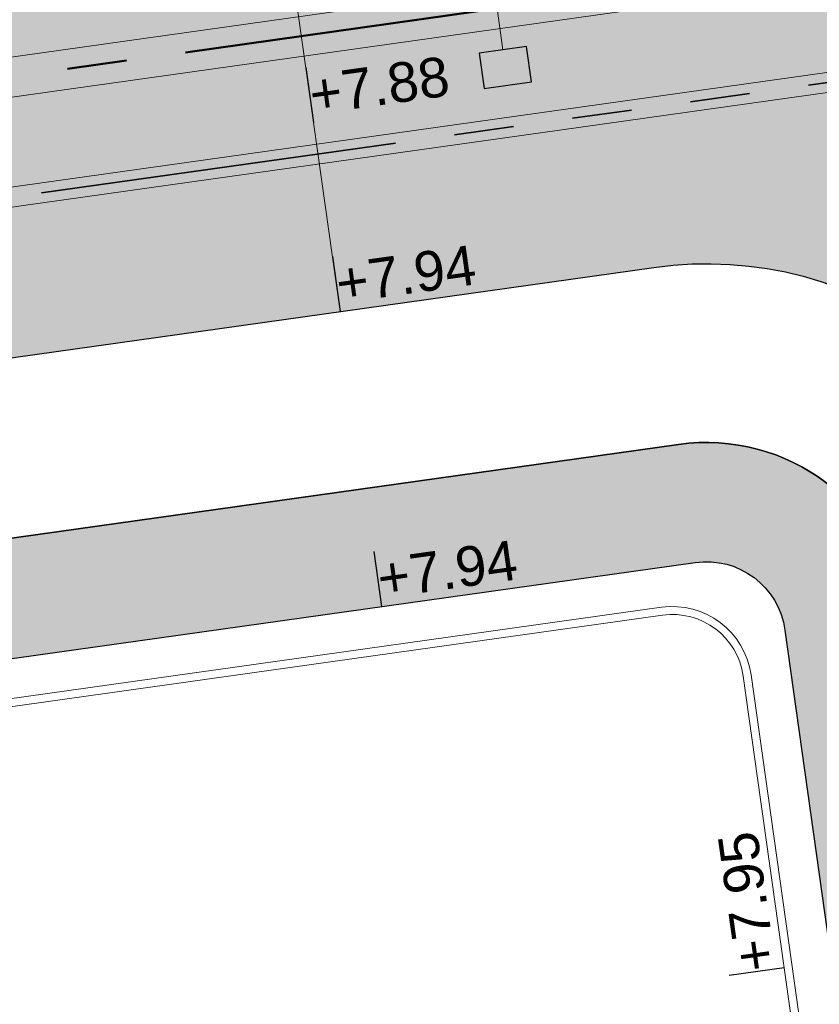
# Model space of a CAD drawing. Extents: x 98477 to 100410, y 398052 to 398969.
# Tile 302 of 374: x 98776 to 98786, y 398434 to 398446. Entities that reach past the tile are written whole.
import ezdxf
from ezdxf.enums import TextEntityAlignment as Align

# ---------------------------------------------------------------- set-up
doc = ezdxf.new("R2010")
doc.units = 0
for name, pattern in [('AL-NUTSTRACE', [17, 5, -3.5, 0, -3.5, 5]), ('RI-DWA', [9.75, 4.5, -0.75, 0.75, -0.75, 0.75, -0.75, 0.75, -0.75]), ('RI-RWA', [8.25, 4.5, -0.75, 0.75, -0.75, 0.75, -0.75])]:
    doc.linetypes.add(name, pattern=pattern)
for name, color, linetype, lineweight in [('N-KO-kantbegrenzing grondwerk', 70, 'Continuous', 25), ('N-KO-kantverharding', 2, 'Continuous', 25), ('N-RI-DWA hoofdriool', 24, 'RI-DWA', 35), ('N-RI-DWA hoofdriool buiswand', 24, 'Continuous', 13), ('N-RI-RWA hoofdriool', 162, 'RI-RWA', 50), ('N-RI-RWA hoofdriool buiswand', 162, 'Continuous', 13), ('N-RI-RWA kolkaansluitleiding', 132, 'RI-RWA', 18), ('N-RI-straatkolk', 7, 'Continuous', 25), ("N-VH-arcering 'MAT' grijs 251", 251, 'Continuous', 18), ('N-VH-arcering printbeton', 8, 'Continuous', 9), ('X-AL-hoogtelijn - Niv 1', 1, 'AL-HOOGTELIJN', 18), ('X-AL-nutstrace VERWERKT', 252, 'AL-NUTSTRACE', 18), ('X-AL-planthoogte VERWERKT', 180, 'Continuous', 25)]:
    doc.layers.add(name, color=color, linetype=linetype, lineweight=lineweight)
doc.layers.add('X-AL-contourlijnen', color=30, linetype='Continuous', plot=False)
doc.layers.add('X-AL-hulplijn', color=30, linetype='Continuous', plot=False)
doc.styles.add('CS Annotative', font='arial.ttf')
doc.styles.get("Standard").update_dxf_attribs({"font": 'txt.shx'})
doc.linetypes.add('AL-HOOGTELIJN', pattern='A,10,-1.5,["H",Standard,S=0.9,R=0,X=-0.3,Y=-0.45],-1.5,30', length=43)
pattern_1 = [(45, (0, 0), (-0.3535533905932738, 0.3535533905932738), []), (45, (0.35, 0), (-0.3535533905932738, 0.3535533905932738), [0.5000000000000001, -0.2])]

# ---------------------------------------------------------------- blocks, each defined once
blk = doc.blocks.new('*U273')
at = {"layer": 'X-AL-hulplijn', "flags": 128}
blk.add_lwpolyline([(0.04871058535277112, -0.3465938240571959), (-0.0487105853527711, 0.3465938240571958)], dxfattribs=at)
at = {"layer": 'X-AL-planthoogte VERWERKT', "linetype": 'Continuous', "style": 'CS Annotative'}
blk.add_attdef('HOOGTE-RECHTS', text='', height=0.5, rotation=188.000000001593, dxfattribs=at).set_placement((-3.011952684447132e-21, 5.820766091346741e-11), align=Align.MIDDLE_LEFT)
blk = doc.blocks.new('*U272')
at = {"layer": 'X-AL-hulplijn', "flags": 128}
blk.add_lwpolyline([(-0.04871058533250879, 0.3465938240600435), (0.04871058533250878, -0.3465938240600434)], dxfattribs=at)
at = {"layer": 'X-AL-planthoogte VERWERKT', "linetype": 'Continuous', "style": 'CS Annotative'}
blk.add_attdef('HOOGTE-RECHTS', text='', height=0.5000000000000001, rotation=172.0000000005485, dxfattribs=at).set_placement((1.81002127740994e-11, -1.15916641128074e-10), align=Align.MIDDLE_LEFT)
blk = doc.blocks.new('*U191')
at = {"layer": 'X-AL-hulplijn', "flags": 128}
blk.add_lwpolyline([(0.346593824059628, 0.04871058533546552), (-0.3465938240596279, -0.0487105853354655)], dxfattribs=at)
at = {"layer": 'X-AL-planthoogte VERWERKT', "linetype": 'Continuous', "style": 'CS Annotative'}
blk.add_attdef('HOOGTE-RECHTS', text='', height=0.4999999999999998, rotation=277.9999999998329, dxfattribs=at).set_placement((-5.820766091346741e-11, -1.223872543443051e-21), align=Align.MIDDLE_LEFT)
blk = doc.blocks.new('*U841')
blk.add_lwpolyline([(-1.328832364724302, -1.322811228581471), (1.641971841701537, -0.9052919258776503), (1.328832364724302, 1.322811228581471), (-1.641971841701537, 0.9052919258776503)], close=True)
blk.add_solid([(-1.328832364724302, -1.322811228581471), (-1.641971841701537, 0.9052919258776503), (-1.328832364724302, -1.322811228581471), (1.641971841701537, -0.9052919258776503)])

msp = doc.modelspace()

# ---------------------------------------------------------------- hatches: boundary and pattern name
at = {"layer": "N-VH-arcering 'MAT' grijs 251"}
h = msp.add_hatch(color=256, dxfattribs=at)
h.dxf.hatch_style = 1
edge = h.paths.add_edge_path()
edge.add_line((98801.70985258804, 398275.5025756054), (98759.07881222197, 398269.5111736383))
edge.add_arc((98758.55691309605, 398273.2246788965), 3.749999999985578, 188.0000000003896, 277.9999999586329, ccw=False)
edge.add_line((98754.84340783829, 398272.7027797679), (98754.7320693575, 398273.4949942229))
edge.add_arc((98759.43584268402, 398274.1560664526), 4.75000000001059, 98.00000000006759, 188.0000000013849, ccw=False)
edge.add_line((98758.77477045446, 398278.859839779), (98802.64364589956, 398285.0252081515))
edge.add_arc((98800.79960231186, 398298.1462600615), 13.24999999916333, 278.0000000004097, 315.3695932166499)
edge.add_arc((98814.32101528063, 398284.7981743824), 5.750000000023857, 97.99999999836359, 135.3695932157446, ccw=False)
edge.add_line((98813.52076995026, 398290.4922157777), (98817.94515990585, 398291.114023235))
edge.add_arc((98818.74540523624, 398285.4199818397), 5.750000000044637, 8.00000000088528, 97.99999999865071, ccw=False)
edge.add_line((98824.43944663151, 398286.2202271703), (98832.12180180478, 398231.5574297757))
edge.add_arc((98824.4472242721, 398230.4788382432), 7.74999999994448, -36.90337989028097, 8.000000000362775, ccw=False)
edge.add_line((98830.64450586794, 398225.8252159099), (98822.02531955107, 398214.3469478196))
edge.add_arc((98828.62242576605, 398209.3930917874), 8.249999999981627, 143.0966201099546, 188.000000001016)
edge.add_line((98820.45271419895, 398208.2449137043), (98820.95212056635, 398204.6914527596))
edge.add_line((98820.95212056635, 398204.6914527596), (98824.98814049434, 398175.9736787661))
edge.add_line((98824.98814049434, 398175.9736787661), (98826.34507822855, 398166.3185650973))
edge.add_arc((98829.56344945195, 398166.7708776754), 3.249999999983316, 187.9999999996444, 277.9999999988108)
edge.add_line((98830.01576203, 398163.552506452), (98845.49611657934, 398165.7281284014))
edge.add_line((98845.49611657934, 398165.7281284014), (98850.05134969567, 398166.3683246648))
edge.add_line((98850.05134969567, 398166.3683246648), (98871.26042709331, 398169.349066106))
edge.add_line((98871.26042709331, 398169.349066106), (98879.77673248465, 398170.5459547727))
edge.add_line((98879.77673248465, 398170.5459547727), (98895.91810200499, 398172.8144763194))
edge.add_line((98895.91810200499, 398172.8144763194), (98895.01347684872, 398179.2512187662))
edge.add_line((98895.01347684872, 398179.2512187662), (98835.84495974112, 398170.9356259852))
edge.add_arc((98835.18388751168, 398175.6393993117), 4.749999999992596, 188.0000000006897, 277.9999999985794, ccw=False)
edge.add_line((98830.48011418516, 398174.9783270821), (98825.97718274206, 398207.0183491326))
edge.add_arc((98833.65176027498, 398208.096940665), 7.750000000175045, 143.0966201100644, 188.0000000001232, ccw=False)
edge.add_line((98827.4544786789, 398212.7505629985), (98836.07366499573, 398224.2288310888))
edge.add_arc((98829.47655878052, 398229.1826871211), 8.250000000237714, 323.096620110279, 367.9999999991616)
edge.add_line((98837.64627034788, 398230.3308652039), (98837.34238794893, 398232.4931008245))
edge.add_line((98837.34238794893, 398232.4931008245), (98837.34238780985, 398232.493100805))
edge.add_line((98837.34238780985, 398232.493100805), (98829.68786739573, 398286.9578446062))
edge.add_arc((98835.38190879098, 398287.7580899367), 5.749999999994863, 97.99999999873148, 188.0000000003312, ccw=False)
edge.add_line((98834.58166346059, 398293.452131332), (98882.50500414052, 398300.1873176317))
edge.add_arc((98883.61838894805, 398292.2651730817), 8.000000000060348, 11.632034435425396, 97.9999999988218, ccw=False)
edge.add_line((98891.45409032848, 398293.8781776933), (98890.9995, 398296.0865))
edge.add_line((98890.9995, 398296.0865), (98889.023, 398305.688))
edge.add_line((98889.023, 398305.688), (98888.557, 398307.974))
edge.add_line((98888.557, 398307.974), (98887.38477368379, 398314.7597044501))
edge.add_arc((98879.50153614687, 398313.3978799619), 8.00000000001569, -82.00000000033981, 9.801079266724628, ccw=False)
edge.add_line((98880.6149209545, 398305.475735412), (98872.94460748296, 398304.3977431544))
edge.add_arc((98872.42270835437, 398308.1112484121), 3.749999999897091, 189.4265010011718, 278.00000000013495, ccw=False)
edge.add_arc((92946.7354543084, 397324.3039467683), 6003.049999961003, 9.42650100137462, 10.61166010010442)
edge.add_line((98847.1206531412, 398429.7738954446), (98842.31285519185, 398429.0982035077))
edge.add_arc((92946.7354539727, 397324.3039467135), 5998.200000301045, 9.428546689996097, 10.613773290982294, ccw=False)
edge.add_arc((98860.08948650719, 398306.4687901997), 3.840166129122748, -81.43407539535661, 6.657381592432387, ccw=False)
edge.add_line((98860.66146879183, 398302.6714605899), (98847.18483033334, 398300.7774425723))
edge.add_line((98847.18483033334, 398300.7774425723), (98842.62959721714, 398300.1372463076))
edge.add_line((98842.62959721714, 398300.1372463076), (98820.15051205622, 398296.9780169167))
edge.add_arc((98819.35026672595, 398302.672058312), 5.749999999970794, 187.9999999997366, 277.99999999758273, ccw=False)
edge.add_line((98813.65622533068, 398301.8718129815), (98812.30624625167, 398311.4774132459))
edge.add_line((98812.30624625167, 398311.4774132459), (98811.1093575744, 398319.9937186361))
edge.add_line((98811.1093575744, 398319.9937186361), (98809.24443803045, 398333.2633107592))
edge.add_line((98809.24443803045, 398333.2633107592), (98808.67382831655, 398337.3234098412))
edge.add_line((98808.67382831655, 398337.3234098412), (98807.71353391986, 398344.1562595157))
edge.add_line((98807.71353391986, 398344.1562595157), (98807.70657526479, 398344.2057729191))
edge.add_line((98807.70657526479, 398344.2057729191), (98811.66764753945, 398344.7624653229))
edge.add_line((98811.66764753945, 398344.7624653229), (98829.49247277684, 398347.2675811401))
edge.add_line((98829.49247277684, 398347.2675811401), (98831.96814294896, 398347.6155138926))
edge.add_line((98831.96814294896, 398347.6155138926), (98831.06351779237, 398354.0522563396))
edge.add_line((98831.06351779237, 398354.0522563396), (98828.58784762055, 398353.704323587))
edge.add_line((98828.58784762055, 398353.704323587), (98810.76302238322, 398351.1992077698))
edge.add_line((98810.76302238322, 398351.1992077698), (98806.80195010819, 398350.6425153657))
edge.add_line((98806.80195010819, 398350.6425153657), (98806.79499145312, 398350.6920287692))
edge.add_line((98806.79499145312, 398350.6920287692), (98805.14616655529, 398362.4240275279))
edge.add_line((98805.14616655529, 398362.4240275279), (98805.04836903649, 398363.119893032))
edge.add_line((98805.04836903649, 398363.119893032), (98803.99065346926, 398370.6459303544))
edge.add_line((98803.99065346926, 398370.6459303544), (98802.48758397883, 398381.3408254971))
edge.add_line((98802.48758397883, 398381.3408254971), (98801.4298684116, 398388.8668628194))
edge.add_line((98801.4298684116, 398388.8668628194), (98799.92679892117, 398399.561757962))
edge.add_line((98799.92679892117, 398399.561757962), (98798.86908335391, 398407.0877952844))
edge.add_line((98798.86908335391, 398407.0877952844), (98797.36601386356, 398417.7826904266))
edge.add_line((98797.36601386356, 398417.7826904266), (98796.79540414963, 398421.8427895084))
edge.add_line((98796.79540414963, 398421.8427895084), (98795.88382033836, 398428.3290453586))
edge.add_line((98795.88382033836, 398428.3290453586), (98795.87686168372, 398428.3785587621))
edge.add_line((98795.87686168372, 398428.3785587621), (98799.83793395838, 398428.9352511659))
edge.add_line((98799.83793395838, 398428.9352511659), (98817.66275919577, 398431.4403669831))
edge.add_line((98817.66275919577, 398431.4403669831), (98820.13842936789, 398431.7882997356))
edge.add_line((98820.13842936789, 398431.7882997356), (98819.2338042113, 398438.2250421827))
edge.add_line((98819.2338042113, 398438.2250421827), (98816.75813403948, 398437.87710943))
edge.add_line((98816.75813403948, 398437.87710943), (98798.93330880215, 398435.3719936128))
edge.add_line((98798.93330880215, 398435.3719936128), (98794.9722365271, 398434.8153012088))
edge.add_line((98794.9722365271, 398434.8153012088), (98794.96527787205, 398434.8648146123))
edge.add_line((98794.96527787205, 398434.8648146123), (98793.37870452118, 398446.1538705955))
edge.add_line((98793.37870452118, 398446.1538705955), (98792.73850825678, 398450.7091037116))
edge.add_line((98792.73850825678, 398450.7091037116), (98789.33816684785, 398474.9037900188))
edge.add_line((98789.33816684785, 398474.9037900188), (98783.89169246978, 398474.1383379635))
edge.add_line((98783.89169246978, 398474.1383379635), (98786.76317609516, 398453.7066703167))
edge.add_arc((98782.05940276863, 398453.0455980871), 4.750000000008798, -82.0000000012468, 7.999999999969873, ccw=False)
edge.add_line((98782.72047499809, 398448.3418247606), (98773.11487473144, 398446.9918456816))
edge.add_line((98773.11487473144, 398446.9918456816), (98764.5985693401, 398445.7949570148))
edge.add_line((98764.5985693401, 398445.7949570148), (98743.40683266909, 398442.8166526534))
edge.add_line((98743.40683266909, 398442.8166526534), (98734.89052727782, 398441.6197639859))
edge.add_line((98734.89052727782, 398441.6197639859), (98611.80020633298, 398424.3205475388))
edge.add_line((98611.80020633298, 398424.3205475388), (98607.65702311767, 398453.8008279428))
edge.add_arc((98611.6373665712, 398454.1216500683), 3.993251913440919, 101.39182936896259, 184.6081706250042, ccw=False)
edge.add_line((98610.84862924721, 398458.0362323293), (98611.83889731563, 398458.1754054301))
edge.add_line((98611.83889731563, 398458.1754054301), (98639.5664032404, 398462.0722522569))
edge.add_line((98639.5664032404, 398462.0722522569), (98641.54693937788, 398462.3505984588))
edge.add_line((98641.54693937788, 398462.3505984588), (98659.37176461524, 398464.8557142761))
edge.add_line((98659.37176461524, 398464.8557142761), (98661.84743478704, 398465.2036470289))
edge.add_line((98661.84743478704, 398465.2036470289), (98660.94280963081, 398471.6403894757))
edge.add_line((98660.94280963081, 398471.6403894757), (98649.90132066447, 398470.0886093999))
edge.add_line((98649.90132066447, 398470.0886093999), (98624.64948491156, 398466.5396953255))
edge.add_line((98624.64948491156, 398466.5396953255), (98622.66894877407, 398466.2613491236))
edge.add_line((98622.66894877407, 398466.2613491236), (98604.84412353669, 398463.7562333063))
edge.add_line((98604.84412353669, 398463.7562333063), (98602.86358739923, 398463.4778871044))
edge.add_line((98602.86358739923, 398463.4778871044), (98594.9414428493, 398462.3645022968))
edge.add_line((98594.9414428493, 398462.3645022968), (98576.27488975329, 398459.7410893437))
edge.add_line((98576.27488975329, 398459.7410893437), (98577.17951490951, 398453.3043468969))
edge.add_line((98577.17951490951, 398453.3043468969), (98578.1697829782, 398453.4435199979))
edge.add_line((98578.1697829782, 398453.4435199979), (98598.47059208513, 398456.2943364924))
edge.add_arc((98598.79151287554, 398452.3139562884), 3.993296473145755, 11.424909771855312, 94.60953932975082, ccw=False)
edge.add_line((98602.70568277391, 398453.1049624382), (98606.84886598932, 398423.6246820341))
edge.add_line((98606.84886598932, 398423.6246820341), (98548.81915716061, 398415.4691383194))
edge.add_arc((98548.15808493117, 398420.172911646), 4.750000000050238, 188.0000000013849, 277.99999999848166, ccw=False)
edge.add_line((98543.45431160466, 398419.5118394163), (98539.76818545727, 398445.7399897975))
edge.add_line((98539.76818545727, 398445.7399897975), (98538.97597100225, 398445.6286513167))
edge.add_line((98538.97597100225, 398445.6286513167), (98538.73241807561, 398447.361620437))
edge.add_line((98538.73241807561, 398447.361620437), (98534.77134580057, 398446.8049280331))
edge.add_line((98534.77134580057, 398446.8049280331), (98536.52992450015, 398434.2919904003))
edge.add_line((98536.52992450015, 398434.2919904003), (98537.17012076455, 398429.7367572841))
edge.add_line((98537.17012076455, 398429.7367572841), (98538.39484405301, 398421.0223982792))
edge.add_line((98538.39484405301, 398421.0223982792), (98539.03504031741, 398416.467165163))
edge.add_line((98539.03504031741, 398416.467165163), (98541.02521566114, 398402.30633178))
edge.add_line((98541.02521566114, 398402.30633178), (98541.66541192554, 398397.7510986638))
edge.add_line((98541.66541192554, 398397.7510986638), (98543.65558726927, 398383.5902652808))
edge.add_line((98543.65558726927, 398383.5902652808), (98544.29578353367, 398379.0350321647))
edge.add_line((98544.29578353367, 398379.0350321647), (98545.60401068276, 398369.7265123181))
edge.add_arc((98543.87104156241, 398369.4829593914), 1.750000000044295, -82.00000000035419, 7.99999999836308, ccw=False)
edge.add_line((98544.11459448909, 398367.7499902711), (98522.47723718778, 398364.7090580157))
edge.add_line((98522.47723718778, 398364.7090580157), (98523.21485462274, 398359.4606372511))
edge.add_line((98523.21485462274, 398359.4606372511), (98545.05026553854, 398362.5294041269))
edge.add_line((98545.05026553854, 398362.5294041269), (98549.60549865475, 398363.1696003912))
edge.add_line((98549.60549865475, 398363.1696003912), (98564.16243926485, 398365.2154449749))
edge.add_arc((98564.82351149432, 398360.5116716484), 4.749999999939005, 8.000000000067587, 97.99999999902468, ccw=False)
edge.add_line((98569.5272848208, 398361.172743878), (98576.49985717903, 398311.5603136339))
edge.add_arc((98571.7960838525, 398310.8992414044), 4.749999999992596, -82.0000000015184, 7.999999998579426, ccw=False)
edge.add_line((98572.45715608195, 398306.1954680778), (98563.84182388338, 398304.9846620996))
edge.add_line((98563.84182388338, 398304.9846620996), (98559.28659076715, 398304.3444658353))
edge.add_line((98559.28659076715, 398304.3444658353), (98541.0161448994, 398301.7767221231))
edge.add_line((98541.0161448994, 398301.7767221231), (98541.7537623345, 398296.5283013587))
edge.add_line((98541.7537623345, 398296.5283013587), (98553.88454617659, 398298.2331718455))
edge.add_arc((98554.12809910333, 398296.5002027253), 1.749999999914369, 7.999999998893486, 98.0000000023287, ccw=False)
edge.add_line((98555.86106822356, 398296.7437556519), (98557.35022040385, 398286.1478873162))
edge.add_line((98557.35022040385, 398286.1478873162), (98557.99041666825, 398281.5926542))
edge.add_line((98557.99041666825, 398281.5926542), (98560.13368242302, 398266.3425259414))
edge.add_line((98560.13368242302, 398266.3425259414), (98560.77387868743, 398261.7872928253))
edge.add_line((98560.77387868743, 398261.7872928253), (98562.9171444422, 398246.5371645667))
edge.add_line((98562.9171444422, 398246.5371645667), (98563.5573407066, 398241.9819314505))
edge.add_line((98563.5573407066, 398241.9819314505), (98565.70060646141, 398226.7318031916))
edge.add_line((98565.70060646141, 398226.7318031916), (98566.34080272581, 398222.1765700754))
edge.add_line((98566.34080272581, 398222.1765700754), (98567.56552601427, 398213.4622110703))
edge.add_line((98567.56552601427, 398213.4622110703), (98568.20572227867, 398208.9069779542))
edge.add_line((98568.20572227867, 398208.9069779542), (98576.53105717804, 398149.6691420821))
edge.add_line((98576.53105717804, 398149.6691420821), (98576.55610833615, 398149.4908938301))
edge.add_line((98576.55610833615, 398149.4908938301), (98535.4599834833, 398143.7152101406))
edge.add_line((98535.4599834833, 398143.7152101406), (98536.3465161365, 398137.4072025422))
edge.add_line((98536.3465161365, 398137.4072025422), (98537.33678420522, 398137.5463756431))
edge.add_line((98537.33678420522, 398137.5463756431), (98577.44264098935, 398143.1828862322))
edge.add_line((98577.44264098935, 398143.1828862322), (98578.76478544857, 398133.7753395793))
edge.add_line((98578.76478544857, 398133.7753395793), (98538.65892866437, 398128.1388289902))
edge.add_line((98538.65892866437, 398128.1388289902), (98537.66866059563, 398127.9996558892))
edge.add_line((98537.66866059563, 398127.9996558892), (98538.57328575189, 398121.5629134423))
edge.add_line((98538.57328575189, 398121.5629134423), (98579.66941060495, 398127.3385971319))
edge.add_line((98579.66941060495, 398127.3385971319), (98579.67636925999, 398127.2890837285))
edge.add_line((98579.67636925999, 398127.2890837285), (98580.7660946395, 398119.5352847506))
edge.add_line((98580.7660946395, 398119.5352847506), (98582.57534495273, 398106.6617998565))
edge.add_line((98582.57534495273, 398106.6617998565), (98583.06245080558, 398103.1958616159))
edge.add_line((98583.06245080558, 398103.1958616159), (98584.87170111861, 398090.3223767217))
edge.add_line((98584.87170111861, 398090.3223767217), (98585.35880697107, 398086.8564384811))
edge.add_line((98585.35880697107, 398086.8564384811), (98587.16805728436, 398073.9829535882))
edge.add_line((98587.16805728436, 398073.9829535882), (98588.14928671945, 398067.0011433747))
edge.add_arc((98585.92118356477, 398066.6880038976), 2.249999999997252, -71.05267843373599, 7.999999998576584, ccw=False)
edge.add_line((98586.6517556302, 398064.5599145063), (98587.08769329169, 398064.7095716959))
edge.add_line((98587.08769329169, 398064.7095716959), (98595.76511800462, 398067.6885274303))
edge.add_line((98595.76511800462, 398067.6885274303), (98596.09256923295, 398067.8009412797))
edge.add_arc((98595.36199716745, 398069.9290306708), 2.249999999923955, 187.9999999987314, 288.947321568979, ccw=False)
edge.add_line((98593.13389401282, 398069.6158911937), (98582.46560133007, 398145.5247379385))
edge.add_arc((98587.16937465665, 398146.1858101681), 4.750000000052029, 98.00000000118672, 187.9999999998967, ccw=False)
edge.add_line((98586.50830242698, 398150.8895834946), (98609.06670264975, 398154.0599598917))
edge.add_line((98609.06670264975, 398154.0599598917), (98621.30783352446, 398156.2004915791))
edge.add_line((98621.30783352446, 398156.2004915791), (98618.71337939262, 398174.6609919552))
edge.add_line((98618.71337939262, 398174.6609919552), (98600.88855415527, 398172.155876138))
edge.add_line((98600.88855415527, 398172.155876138), (98602.70587460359, 398159.2249692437))
edge.add_line((98602.70587460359, 398159.2249692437), (98585.67326382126, 398156.8311919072))
edge.add_arc((98585.08617653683, 398161.633146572), 4.837710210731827, 189.0296070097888, 276.97039299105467, ccw=False)
edge.add_line((98580.30841826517, 398160.8738930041), (98573.6350680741, 398208.3572469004))
edge.add_line((98573.6350680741, 398208.3572469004), (98572.71652560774, 398214.8930161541))
edge.add_line((98572.71652560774, 398214.8930161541), (98570.01656744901, 398234.1042166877))
edge.add_line((98570.01656744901, 398234.1042166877), (98569.09802498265, 398240.6399859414))
edge.add_line((98569.09802498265, 398240.6399859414), (98568.63179509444, 398243.9573839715))
edge.add_line((98568.63179509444, 398243.9573839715), (98568.16556520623, 398247.2747820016))
edge.add_arc((98572.86933853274, 398247.9358542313), 4.74999999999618, 98.00000000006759, 188.0000000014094, ccw=False)
edge.add_line((98572.20826630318, 398252.6396275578), (98597.85620928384, 398256.2442108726))
edge.add_line((98597.85620928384, 398256.2442108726), (98604.39197853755, 398257.1627533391))
edge.add_line((98604.39197853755, 398257.1627533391), (98619.64210679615, 398259.3060190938))
edge.add_line((98619.64210679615, 398259.3060190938), (98626.17787604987, 398260.2245615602))
edge.add_line((98626.17787604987, 398260.2245615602), (98639.44746817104, 398262.089481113))
edge.add_line((98639.44746817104, 398262.089481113), (98639.4969815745, 398262.096439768))
edge.add_line((98639.4969815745, 398262.096439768), (98640.05367397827, 398258.1353674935))
edge.add_line((98640.05367397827, 398258.1353674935), (98641.8629242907, 398245.2618825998))
edge.add_line((98641.8629242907, 398245.2618825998), (98642.14127049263, 398243.2813464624))
edge.add_line((98642.14127049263, 398243.2813464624), (98643.25465530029, 398235.3592019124))
edge.add_line((98643.25465530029, 398235.3592019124), (98644.5767997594, 398225.9516552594))
edge.add_line((98644.5767997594, 398225.9516552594), (98646.03811731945, 398215.5538405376))
edge.add_line((98646.03811731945, 398215.5538405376), (98646.38605007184, 398213.0781703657))
edge.add_line((98646.38605007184, 398213.0781703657), (98652.82279251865, 398213.9827955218))
edge.add_line((98652.82279251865, 398213.9827955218), (98652.47485976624, 398216.4584656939))
edge.add_line((98652.47485976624, 398216.4584656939), (98651.70940771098, 398221.904940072))
edge.add_line((98651.70940771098, 398221.904940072), (98651.43106150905, 398223.8854762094))
edge.add_line((98651.43106150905, 398223.8854762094), (98649.62181119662, 398236.758961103))
edge.add_line((98649.62181119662, 398236.758961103), (98649.34346499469, 398238.7394972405))
edge.add_line((98649.34346499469, 398238.7394972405), (98646.49041642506, 398259.0399926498))
edge.add_line((98646.49041642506, 398259.0399926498), (98645.93372402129, 398263.0010649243))
edge.add_line((98645.93372402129, 398263.0010649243), (98645.98323742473, 398263.0080235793))
edge.add_line((98645.98323742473, 398263.0080235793), (98654.39783815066, 398264.1906185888))
edge.add_line((98654.39783815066, 398264.1906185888), (98722.62535253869, 398273.7793704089))
edge.add_line((98722.62535253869, 398273.7793704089), (98731.14165792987, 398274.9762590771))
edge.add_line((98731.14165792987, 398274.9762590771), (98743.97026282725, 398276.7792019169))
edge.add_arc((98744.55735011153, 398271.9772472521), 4.837710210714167, 9.02960700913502, 96.9703929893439, ccw=False)
edge.add_line((98749.33510838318, 398272.73650082), (98750.7268393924, 398262.8338201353))
edge.add_line((98750.7268393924, 398262.8338201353), (98752.41029510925, 398263.0704144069))
edge.add_line((98752.41029510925, 398263.0704144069), (98756.96552822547, 398263.7106106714))
edge.add_line((98756.96552822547, 398263.7106106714), (98772.21565648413, 398265.8538764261))
edge.add_line((98772.21565648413, 398265.8538764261), (98776.77088960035, 398266.4940726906))
edge.add_line((98776.77088960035, 398266.4940726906), (98795.98209013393, 398269.1940308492))
edge.add_line((98795.98209013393, 398269.1940308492), (98800.53732325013, 398269.8342271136))
edge.add_line((98800.53732325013, 398269.8342271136), (98802.46834598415, 398270.1056146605))
edge.add_line((98802.46834598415, 398270.1056146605), (98801.70985258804, 398275.5025756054))
edge = h.paths.add_edge_path(flags=16)
edge.add_line((98744.0622075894, 398333.4636472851), (98751.98435213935, 398334.5770320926))
edge.add_line((98751.98435213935, 398334.5770320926), (98753.96600319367, 398334.8555349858))
edge.add_line((98753.96600319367, 398334.8555349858), (98764.36270300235, 398336.316695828))
edge.add_line((98764.36270300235, 398336.316695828), (98764.36270299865, 398336.3166958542))
edge.add_line((98764.36270299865, 398336.3166958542), (98766.34323913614, 398336.5950420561))
edge.add_line((98766.34323913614, 398336.5950420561), (98774.26538368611, 398337.7084268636))
edge.add_line((98774.26538368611, 398337.7084268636), (98774.24729118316, 398337.8371617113))
edge.add_line((98774.24729118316, 398337.8371617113), (98802.48973650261, 398341.8063785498))
edge.add_line((98802.48973650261, 398341.8063785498), (98803.0185942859, 398338.0433598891))
edge.add_line((98803.0185942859, 398338.0433598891), (98808.47417984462, 398299.2248515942))
edge.add_arc((98800.79960231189, 398298.1462600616), 7.750000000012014, -82.00000000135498, 8.000000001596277, ccw=False)
edge.add_line((98801.87819384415, 398290.4716825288), (98771.96746476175, 398286.2680036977))
edge.add_line((98771.96746476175, 398286.2680036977), (98767.41223164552, 398285.6278074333))
edge.add_line((98767.41223164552, 398285.6278074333), (98755.13290759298, 398283.9020609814))
edge.add_line((98755.13290759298, 398283.9020609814), (98746.61660220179, 398282.7051723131))
edge.add_line((98746.61660220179, 398282.7051723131), (98730.37620587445, 398280.4227334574))
edge.add_line((98730.37620587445, 398280.4227334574), (98721.85990048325, 398279.2258447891))
edge.add_line((98721.85990048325, 398279.2258447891), (98654.3282516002, 398269.7348904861))
edge.add_arc((98653.66717937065, 398274.4386638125), 4.749999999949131, 187.9999999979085, 277.9999999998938, ccw=False)
edge.add_line((98648.96340604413, 398273.7775915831), (98644.1340994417, 398308.1398935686))
edge.add_line((98644.1340994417, 398308.1398935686), (98642.93721077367, 398316.6561989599))
edge.add_line((98642.93721077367, 398316.6561989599), (98640.29988051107, 398335.4217788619))
edge.add_line((98640.29988051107, 398335.4217788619), (98638.12129075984, 398335.1155980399))
edge.add_line((98638.12129075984, 398335.1155980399), (98637.23004949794, 398334.990342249))
edge.add_line((98637.23004949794, 398334.990342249), (98635.05145974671, 398334.6841614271))
edge.add_line((98635.05145974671, 398334.6841614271), (98635.74036659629, 398329.7823344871))
edge.add_line((98635.74036659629, 398329.7823344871), (98636.93725526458, 398321.266029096))
edge.add_line((98636.93725526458, 398321.266029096), (98638.384655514, 398310.967241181))
edge.add_line((98638.384655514, 398310.967241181), (98639.02485177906, 398306.4120080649))
edge.add_line((98639.02485177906, 398306.4120080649), (98641.16811753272, 398291.1618798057))
edge.add_line((98641.16811753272, 398291.1618798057), (98642.36500620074, 398282.6455744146))
edge.add_line((98642.36500620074, 398282.6455744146), (98643.71498527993, 398273.0399741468))
edge.add_arc((98639.01121195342, 398272.3789019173), 4.749999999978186, -82.00000000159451, 7.999999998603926, ccw=False)
edge.add_line((98639.67228418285, 398267.6751285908), (98619.32227537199, 398264.8151213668))
edge.add_line((98619.32227537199, 398264.8151213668), (98614.27190822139, 398264.1053385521))
edge.add_line((98614.27190822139, 398264.1053385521), (98593.92189940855, 398261.2453313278))
edge.add_arc((98593.26082717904, 398265.9491046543), 4.750000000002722, 188.0000000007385, 277.9999999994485, ccw=False)
edge.add_line((98588.55705385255, 398265.2880324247), (98581.77932383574, 398313.5140873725))
edge.add_line((98581.77932383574, 398313.5140873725), (98580.58243516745, 398322.0303927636))
edge.add_line((98580.58243516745, 398322.0303927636), (98575.23122943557, 398360.1062000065))
edge.add_line((98575.23122943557, 398360.1062000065), (98574.59103317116, 398364.6614331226))
edge.add_line((98574.59103317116, 398364.6614331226), (98572.66348572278, 398378.3766458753))
edge.add_line((98572.66348572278, 398378.3766458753), (98571.18825085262, 398388.8734874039))
edge.add_line((98571.18825085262, 398388.8734874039), (98568.51612731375, 398407.8866343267))
edge.add_arc((98573.21990064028, 398408.5477065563), 4.750000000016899, 97.9999999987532, 188.0000000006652, ccw=False)
edge.add_line((98572.55882841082, 398413.2514798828), (98607.11918401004, 398418.1086211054))
edge.add_line((98607.11918401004, 398418.1086211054), (98607.61431804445, 398418.1782076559))
edge.add_line((98607.61431804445, 398418.1782076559), (98611.58353488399, 398389.9357623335))
edge.add_line((98611.58353488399, 398389.9357623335), (98611.454800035, 398389.9176698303))
edge.add_line((98611.454800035, 398389.9176698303), (98613.2640503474, 398377.0441849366))
edge.add_line((98613.2640503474, 398377.0441849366), (98613.33363689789, 398376.5490509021))
edge.add_line((98613.33363689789, 398376.5490509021), (98626.20712179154, 398378.3583012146))
edge.add_line((98626.20712179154, 398378.3583012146), (98628.18765792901, 398378.6366474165))
edge.add_line((98628.18765792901, 398378.6366474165), (98636.10980247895, 398379.7500322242))
edge.add_line((98636.10980247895, 398379.7500322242), (98648.36932117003, 398381.4729952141))
edge.add_line((98648.36932117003, 398381.4729952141), (98647.4646960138, 398387.9097376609))
edge.add_line((98647.4646960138, 398387.9097376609), (98634.59121112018, 398386.1004873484))
edge.add_line((98634.59121112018, 398386.1004873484), (98632.49184281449, 398385.8054403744))
edge.add_line((98632.49184281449, 398385.8054403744), (98619.73719008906, 398384.0128908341))
edge.add_line((98619.73719008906, 398384.0128908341), (98617.50908693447, 398383.6997513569))
edge.add_line((98617.50908693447, 398383.6997513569), (98612.56565838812, 398418.8740731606))
edge.add_line((98612.56565838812, 398418.8740731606), (98613.06079242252, 398418.943659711))
edge.add_line((98613.06079242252, 398418.943659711), (98667.57504960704, 398426.6051389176))
edge.add_line((98667.57504960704, 398426.6051389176), (98722.08930679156, 398434.2666181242))
edge.add_line((98722.08930679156, 398434.2666181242), (98726.14940587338, 398434.8372278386))
edge.add_line((98726.14940587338, 398434.8372278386), (98759.42241298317, 398439.51344403))
edge.add_line((98759.42241298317, 398439.51344403), (98763.48251206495, 398440.084053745))
edge.add_line((98763.48251206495, 398440.084053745), (98783.48592705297, 398442.8953503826))
edge.add_arc((98784.14699928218, 398438.191577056), 4.750000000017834, 8.000000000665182, 97.99999999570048, ccw=False)
edge.add_line((98788.85077260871, 398438.8526492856), (98795.6145853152, 398390.7256211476))
edge.add_arc((98790.91081198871, 398390.064548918), 4.749999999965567, -82.00000000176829, 8.000000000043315, ccw=False)
edge.add_line((98791.57188421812, 398385.3607755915), (98787.36324492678, 398384.7692899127))
edge.add_line((98787.36324492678, 398384.7692899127), (98774.48976003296, 398382.9600396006))
edge.add_line((98774.48976003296, 398382.9600396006), (98766.12199485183, 398381.7840268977))
edge.add_line((98766.12199485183, 398381.7840268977), (98766.07248144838, 398381.7770682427))
edge.add_line((98766.07248144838, 398381.7770682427), (98764.94517930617, 398389.7982395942))
edge.add_line((98764.94517930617, 398389.7982395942), (98762.09213076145, 398410.0987350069))
edge.add_line((98762.09213076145, 398410.0987350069), (98761.95295766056, 398411.0890030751))
edge.add_line((98761.95295766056, 398411.0890030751), (98755.5162152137, 398410.1843779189))
edge.add_line((98755.5162152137, 398410.1843779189), (98755.65538831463, 398409.1941098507))
edge.add_line((98755.65538831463, 398409.1941098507), (98758.50843688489, 398388.893614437))
edge.add_line((98758.50843688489, 398388.893614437), (98759.63573900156, 398380.8724430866))
edge.add_line((98759.63573900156, 398380.8724430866), (98759.5862255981, 398380.8654844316))
edge.add_line((98759.5862255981, 398380.8654844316), (98748.79230364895, 398379.3484976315))
edge.add_line((98748.79230364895, 398379.3484976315), (98744.23707053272, 398378.7083013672))
edge.add_line((98744.23707053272, 398378.7083013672), (98741.31577972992, 398378.2977407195))
edge.add_line((98741.31577972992, 398378.2977407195), (98735.86930535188, 398377.532288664))
edge.add_line((98735.86930535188, 398377.532288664), (98732.94801454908, 398377.1217280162))
edge.add_line((98732.94801454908, 398377.1217280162), (98728.39278143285, 398376.4815317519))
edge.add_line((98728.39278143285, 398376.4815317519), (98718.31915239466, 398375.0657755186))
edge.add_arc((98720.44154218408, 398359.9641874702), 15.25000000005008, 97.9999999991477, 128.0000000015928)
edge.add_line((98711.052704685, 398371.9813514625), (98707.24934533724, 398369.0098414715))
edge.add_line((98707.24934533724, 398369.0098414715), (98710.51235115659, 398364.8333844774))
edge.add_line((98710.51235115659, 398364.8333844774), (98713.62044188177, 398367.261691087))
edge.add_arc((98721.25410813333, 398357.3241039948), 12.53110121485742, 99.37790491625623, 127.53006232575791, ccw=False)
edge.add_line((98719.21222162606, 398369.6877279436), (98728.55711414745, 398371.001066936))
edge.add_line((98728.55711414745, 398371.001066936), (98733.11234726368, 398371.6412632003))
edge.add_line((98733.11234726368, 398371.6412632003), (98743.90626921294, 398373.1582500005))
edge.add_line((98743.90626921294, 398373.1582500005), (98752.42257460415, 398374.3551386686))
edge.add_line((98752.42257460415, 398374.3551386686), (98763.21649655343, 398375.8721254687))
edge.add_line((98763.21649655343, 398375.8721254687), (98767.77172966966, 398376.512321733))
edge.add_line((98767.77172966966, 398376.512321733), (98793.32064568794, 398380.102987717))
edge.add_arc((98793.7681908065, 398376.2908113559), 3.838357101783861, 9.304190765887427, 96.69580920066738, ccw=False)
edge.add_line((98797.55605007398, 398376.9113815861), (98799.60189465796, 398362.3544409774))
edge.add_line((98799.60189465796, 398362.3544409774), (98801.64078058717, 398347.8470137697))
edge.add_line((98801.64078058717, 398347.8470137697), (98801.71036713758, 398347.3518797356))
edge.add_line((98801.71036713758, 398347.3518797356), (98773.46792181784, 398343.3826628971))
edge.add_line((98773.46792181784, 398343.3826628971), (98773.36075853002, 398344.1451693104))
edge.add_line((98773.36075853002, 398344.1451693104), (98770.8850883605, 398343.7972365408))
edge.add_line((98770.8850883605, 398343.7972365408), (98758.01160346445, 398341.9879862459))
edge.add_line((98758.01160346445, 398341.9879862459), (98756.03106732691, 398341.7096400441))
edge.add_line((98756.03106732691, 398341.7096400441), (98743.15758242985, 398339.900389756))
edge.add_line((98743.15758242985, 398339.900389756), (98743.15758243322, 398339.9003897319))
edge.add_line((98743.15758243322, 398339.9003897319), (98742.16731436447, 398339.761216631))
edge.add_line((98742.16731436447, 398339.761216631), (98743.07193952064, 398333.3244741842))
edge.add_line((98743.07193952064, 398333.3244741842), (98744.0622075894, 398333.4636472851))
edge = h.paths.add_edge_path(flags=16)
edge.add_line((98545.99047331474, 398402.9031704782), (98545.73996173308, 398404.6856530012))
edge.add_arc((98550.44373505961, 398405.3467252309), 4.750000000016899, 98.00000000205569, 188.0000000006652, ccw=False)
edge.add_line((98549.78266282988, 398410.0504985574), (98557.70480737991, 398411.1638833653))
edge.add_arc((98558.36587960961, 398406.4601100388), 4.750000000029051, 8.000000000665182, 98.00000000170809, ccw=False)
edge.add_line((98563.06965293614, 398407.1211822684), (98563.35495779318, 398405.0911327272))
edge.add_line((98563.35495779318, 398405.0911327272), (98565.09462155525, 398392.7127818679))
edge.add_line((98565.09462155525, 398392.7127818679), (98565.44255430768, 398390.237111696))
edge.add_line((98565.44255430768, 398390.237111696), (98567.18221806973, 398377.8587608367))
edge.add_line((98567.18221806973, 398377.8587608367), (98567.46752292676, 398375.8287112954))
edge.add_arc((98562.76374960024, 398375.1676390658), 4.749999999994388, -82.00000000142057, 7.9999999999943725, ccw=False)
edge.add_line((98563.42482182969, 398370.4638657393), (98555.50267727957, 398369.3504809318))
edge.add_arc((98554.84160505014, 398374.0542542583), 4.749999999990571, 187.9999999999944, 277.99999999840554, ccw=False)
edge.add_line((98550.13783172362, 398373.3931820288), (98549.88732014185, 398375.1756645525))
edge.add_line((98549.88732014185, 398375.1756645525), (98548.07806982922, 398388.0491494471))
edge.add_line((98548.07806982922, 398388.0491494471), (98547.79972362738, 398390.0296855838))
edge.add_line((98547.79972362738, 398390.0296855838), (98545.99047331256, 398402.9031704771))
edge = h.paths.add_edge_path(flags=16)
edge.add_line((98580.97427237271, 398279.7231952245), (98580.69592617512, 398281.7037313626))
edge.add_line((98580.69592617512, 398281.7037313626), (98579.23460861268, 398292.1015460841))
edge.add_line((98579.23460861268, 398292.1015460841), (98578.55961907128, 398296.9043462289))
edge.add_arc((98573.85584574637, 398296.2432739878), 4.750000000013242, 8.000000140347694, 98.00000000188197)
edge.add_line((98573.19477351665, 398300.9470473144), (98565.5697093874, 398299.8754144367))
edge.add_arc((98566.23078161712, 398295.1716411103), 4.749999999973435, 98.00000000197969, 186.1903587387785)
edge.add_line((98561.5084782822, 398294.6594387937), (98561.50613232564, 398294.659109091))
edge.add_line((98561.50613232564, 398294.659109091), (98563.66331539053, 398279.3099540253))
edge.add_line((98563.66331539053, 398279.3099540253), (98563.94166159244, 398277.329417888))
edge.add_line((98563.94166159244, 398277.329417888), (98566.09884465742, 398261.9802628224))
edge.add_line((98566.09884465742, 398261.9802628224), (98566.10119061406, 398261.980592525))
edge.add_arc((98570.78174201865, 398262.7898752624), 4.749999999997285, 189.8096412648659, 277.9999999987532)
edge.add_line((98571.4428142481, 398258.0861019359), (98579.06787837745, 398259.1577348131))
edge.add_arc((98578.406806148, 398263.8615081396), 4.749999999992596, 277.9999999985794, 367.9999999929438)
edge.add_line((98583.11057947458, 398264.5225803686), (98582.43558993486, 398269.325380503))
edge.add_line((98582.43558993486, 398269.325380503), (98580.97427237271, 398279.7231952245))
edge = h.paths.add_edge_path(flags=16)
edge.add_line((98615.08128089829, 398162.7819088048), (98614.48868373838, 398166.998456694))
edge.add_arc((98612.75571461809, 398166.7549037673), 1.749999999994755, 8.000000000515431, 98.00000000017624)
edge.add_line((98612.51216169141, 398168.4878728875), (98608.55108941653, 398167.9311804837))
edge.add_arc((98608.79464234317, 398166.1982113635), 1.749999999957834, 97.99999999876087, 188.000000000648)
edge.add_line((98607.06167322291, 398165.9546584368), (98607.65427038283, 398161.7381105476))
edge.add_arc((98609.38723950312, 398161.9816634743), 1.749999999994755, 188.0000000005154, 277.999999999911)
edge.add_line((98609.6307924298, 398160.248694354), (98613.59186470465, 398160.8053867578))
edge.add_arc((98613.348311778, 398162.5383558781), 1.749999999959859, 277.9999999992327, 368.0000000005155)
at = {"layer": 'N-VH-arcering printbeton'}
h = msp.add_hatch(dxfattribs=at)
h.set_pattern_fill('CS-PRINTBETON', color=256)
h.set_pattern_definition(pattern_1)
edge = h.paths.add_edge_path()
edge.add_line((98773.11487473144, 398446.9918456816), (98782.72047499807, 398448.3418247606))
edge.add_arc((98782.05940276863, 398453.0455980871), 4.749999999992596, 277.9999999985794, 317.1667107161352)
edge.add_line((98785.54274392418, 398449.8162274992), (98782.15872334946, 398473.8947850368))
edge.add_line((98782.15872334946, 398473.8947850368), (98780.17818721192, 398473.6164388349))
edge.add_line((98780.17818721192, 398473.6164388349), (98783.04967083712, 398453.1847711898))
edge.add_arc((98780.07886663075, 398452.7672518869), 3.000000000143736, -82.0000000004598, 7.999999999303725, ccw=False)
edge.add_line((98780.49638593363, 398449.7964476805), (98611.55665340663, 398426.0535166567))
edge.add_line((98611.55665340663, 398426.0535166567), (98611.80020633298, 398424.3205475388))
edge.add_line((98611.80020633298, 398424.3205475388), (98734.89052727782, 398441.6197639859))
edge.add_line((98734.89052727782, 398441.6197639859), (98743.40683266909, 398442.8166526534))
edge.add_line((98743.40683266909, 398442.8166526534), (98764.5985693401, 398445.7949570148))
edge.add_line((98764.5985693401, 398445.7949570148), (98773.11487473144, 398446.9918456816))
h = msp.add_hatch(dxfattribs=at)
h.set_pattern_fill('CS-PRINTBETON', color=256)
h.set_pattern_definition(pattern_1)
edge = h.paths.add_edge_path()
edge.add_line((98763.79939784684, 398440.1285891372), (98763.48251206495, 398440.084053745))
edge.add_line((98763.48251206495, 398440.084053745), (98759.60066123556, 398439.5384951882))
edge.add_line((98759.60066123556, 398439.5384951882), (98759.9138007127, 398437.3103920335))
edge.add_line((98759.9138007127, 398437.3103920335), (98726.2842970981, 398432.5840735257))
edge.add_line((98726.2842970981, 398432.5840735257), (98725.97115762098, 398434.8121766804))
edge.add_line((98725.97115762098, 398434.8121766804), (98722.08930679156, 398434.2666181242))
edge.add_line((98722.08930679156, 398434.2666181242), (98721.77242100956, 398434.2220827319))
edge.add_line((98721.77242100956, 398434.2220827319), (98722.294320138, 398430.5085774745))
edge.add_line((98722.294320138, 398430.5085774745), (98784.00782618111, 398439.1818451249))
edge.add_arc((98784.14699928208, 398438.191577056), 1.000000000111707, 8.000000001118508, 97.99999999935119, ccw=False)
edge.add_line((98785.13726735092, 398438.330750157), (98791.5113953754, 398392.9764726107))
edge.add_line((98791.5113953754, 398392.9764726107), (98771.70603400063, 398390.1930105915))
edge.add_line((98771.70603400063, 398390.1930105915), (98768.46330074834, 398413.2662565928))
edge.add_line((98768.46330074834, 398413.2662565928), (98749.64820744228, 398410.6219676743))
edge.add_line((98749.64820744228, 398410.6219676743), (98752.89094069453, 398387.5487216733))
edge.add_line((98752.89094069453, 398387.5487216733), (98724.00658866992, 398383.48929073))
edge.add_line((98724.00658866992, 398383.48929073), (98724.81379265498, 398377.7457359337))
edge.add_line((98724.81379265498, 398377.7457359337), (98718.07559946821, 398376.7987446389))
edge.add_arc((98720.44154218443, 398359.9641874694), 17.00000000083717, 97.99999999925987, 127.9999999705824)
edge.add_line((98709.97529711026, 398373.3603702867), (98709.51574651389, 398373.0013300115))
edge.add_line((98709.51574651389, 398373.0013300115), (98706.17193775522, 398370.3888602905))
edge.add_line((98706.17193775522, 398370.3888602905), (98707.24934533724, 398369.0098414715))
edge.add_line((98707.24934533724, 398369.0098414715), (98711.05270468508, 398371.9813514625))
edge.add_arc((98720.44154218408, 398359.9641874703), 15.25000000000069, 97.9999999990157, 128.0000000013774, ccw=False)
edge.add_line((98718.3191523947, 398375.0657755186), (98726.54274768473, 398376.2215264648))
edge.add_line((98726.54274768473, 398376.2215264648), (98725.72858504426, 398382.014594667))
edge.add_line((98725.72858504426, 398382.014594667), (98727.75686704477, 398382.2996511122))
edge.add_line((98727.75686704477, 398382.2996511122), (98728.57102968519, 398376.5065829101))
edge.add_line((98728.57102968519, 398376.5065829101), (98732.76976629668, 398377.096676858))
edge.add_line((98732.76976629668, 398377.096676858), (98731.95560365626, 398382.8897450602))
edge.add_line((98731.95560365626, 398382.8897450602), (98735.05514271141, 398383.3253568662))
edge.add_line((98735.05514271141, 398383.3253568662), (98735.03426674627, 398383.4738970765))
edge.add_line((98735.03426674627, 398383.4738970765), (98740.48074112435, 398384.2393491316))
edge.add_line((98740.48074112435, 398384.2393491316), (98740.50161708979, 398384.0908089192))
edge.add_line((98740.50161708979, 398384.0908089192), (98743.60115614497, 398384.5264207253))
edge.add_line((98743.60115614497, 398384.5264207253), (98744.41531878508, 398378.7333525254))
edge.add_line((98744.41531878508, 398378.7333525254), (98748.61405539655, 398379.3234464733))
edge.add_line((98748.61405539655, 398379.3234464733), (98747.79989275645, 398385.1165146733))
edge.add_line((98747.79989275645, 398385.1165146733), (98758.82157636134, 398386.6655112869))
edge.add_line((98758.82157636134, 398386.6655112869), (98758.50843688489, 398388.893614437))
edge.add_line((98758.50843688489, 398388.893614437), (98753.55709654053, 398388.1977489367))
edge.add_line((98753.55709654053, 398388.1977489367), (98750.70404797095, 398408.4982443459))
edge.add_line((98750.70404797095, 398408.4982443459), (98755.65538831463, 398409.1941098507))
edge.add_line((98755.65538831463, 398409.1941098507), (98755.5162152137, 398410.1843779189))
edge.add_line((98755.5162152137, 398410.1843779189), (98761.95295766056, 398411.0890030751))
edge.add_line((98761.95295766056, 398411.0890030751), (98762.09213076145, 398410.0987350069))
edge.add_line((98762.09213076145, 398410.0987350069), (98767.04347110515, 398410.7946005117))
edge.add_line((98767.04347110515, 398410.7946005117), (98769.89651967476, 398390.4941051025))
edge.add_line((98769.89651967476, 398390.4941051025), (98764.94517933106, 398389.7982395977))
edge.add_line((98764.94517933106, 398389.7982395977), (98765.25831880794, 398387.5701364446))
edge.add_line((98765.25831880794, 398387.5701364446), (98773.67559739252, 398388.7531078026))
edge.add_line((98773.67559739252, 398388.7531078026), (98773.65472142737, 398388.9016480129))
edge.add_line((98773.65472142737, 398388.9016480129), (98786.52820632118, 398390.7108983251))
edge.add_line((98786.52820632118, 398390.7108983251), (98786.54908228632, 398390.5623581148))
edge.add_line((98786.54908228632, 398390.5623581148), (98791.74798964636, 398391.2930168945))
edge.add_line((98791.74798964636, 398391.2930168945), (98792.54733646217, 398385.6053687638))
edge.add_arc((98790.91081198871, 398390.064548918), 4.749999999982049, 290.1531974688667, 309.756863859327)
edge.add_line((98793.9485847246, 398386.4129141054), (98786.62266945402, 398438.5395098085))
edge.add_arc((98784.1469992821, 398438.1915770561), 2.500000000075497, 7.999999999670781, 97.9999999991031)
edge.add_line((98783.79906652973, 398440.667247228), (98764.11253732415, 398437.9004859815))
edge.add_line((98764.11253732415, 398437.9004859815), (98763.79939784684, 398440.1285891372))

# ---------------------------------------------------------------- linework, layer by layer
at = {"layer": 'N-KO-kantbegrenzing grondwerk', "flags": 128}
for points in [[(98763.79939784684, 398440.1285891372), (98764.11253732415, 398437.9004859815), (98783.79906652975, 398440.667247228, -0.4142135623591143), (98786.62266945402, 398438.5395098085), (98793.9485847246, 398386.4129141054)], [(98721.77242100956, 398434.2220827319), (98722.294320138, 398430.5085774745), (98784.00782618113, 398439.1818451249, -0.4142135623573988), (98785.13726735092, 398438.330750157), (98791.5113953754, 398392.9764726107), (98771.70603400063, 398390.1930105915), (98768.46330074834, 398413.2662565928), (98749.64820744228, 398410.6219676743), (98752.89094069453, 398387.5487216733), (98724.00658866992, 398383.48929073), (98724.81379265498, 398377.7457359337), (98718.07559946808, 398376.7987446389, 0.1316524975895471), (98709.97529710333, 398373.3603702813), (98709.51574651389, 398373.0013300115), (98706.17193775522, 398370.3888602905), (98707.24934533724, 398369.0098414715)]]:
    msp.add_lwpolyline(points, format="xyb", dxfattribs=at)
at = {"layer": 'N-KO-kantverharding', "flags": 128}
msp.add_lwpolyline([(98667.57504960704, 398426.6051389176), (98722.08930679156, 398434.2666181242), (98726.14940587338, 398434.8372278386), (98759.42241298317, 398439.51344403), (98763.48251206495, 398440.084053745), (98783.48592705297, 398442.8953503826, -0.4142135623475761), (98788.85077260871, 398438.8526492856), (98795.6145853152, 398390.7256211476, -0.4142135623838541)], format="xyb", dxfattribs=at)
at = {"layer": 'N-RI-DWA hoofdriool'}
msp.add_lwpolyline([(98789.89189031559, 398445.8153049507), (98728.78409291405, 398437.2271640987)], dxfattribs=at)
at = {"layer": 'N-RI-DWA hoofdriool buiswand', "flags": 128}
for points in [[(98789.87449367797, 398445.9390884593), (98728.76669627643, 398437.3509476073)], [(98789.90928695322, 398445.6915214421), (98728.80148955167, 398437.1033805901)]]:
    msp.add_lwpolyline(points, dxfattribs=at)
at = {"layer": 'N-RI-RWA hoofdriool'}
msp.add_lwpolyline([(98728.57533326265, 398438.7125662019), (98791.16853276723, 398447.5094667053)], dxfattribs=at)
at = {"layer": 'N-RI-RWA hoofdriool buiswand', "flags": 128}
for points in [[(98728.54053998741, 398438.9601332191), (98791.133739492, 398447.7570337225)], [(98728.61012653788, 398438.4649991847), (98791.20332604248, 398447.2618996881)]]:
    msp.add_lwpolyline(points, dxfattribs=at)
at = {"layer": 'N-RI-RWA kolkaansluitleiding', "flags": 128}
msp.add_lwpolyline([(98781.51341909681, 398446.1525289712), (98781.5864849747, 398445.6326382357)], dxfattribs=at)
at = {"layer": 'X-AL-contourlijnen', "flags": 128}
for points in [[(98667.57504960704, 398426.6051389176), (98722.08930679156, 398434.2666181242), (98726.14940587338, 398434.8372278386), (98759.42241298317, 398439.51344403), (98763.48251206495, 398440.084053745), (98783.48592705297, 398442.8953503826, -0.4142135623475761), (98788.85077260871, 398438.8526492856), (98795.6145853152, 398390.7256211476, -0.4142135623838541)], [(98793.9485847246, 398386.4129141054), (98786.62266945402, 398438.5395098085, 0.414213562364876), (98783.79906652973, 398440.667247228), (98764.11253732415, 398437.9004859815), (98763.79939784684, 398440.1285891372), (98763.48251206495, 398440.084053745), (98759.60066123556, 398439.5384951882), (98759.9138007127, 398437.3103920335), (98726.2842970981, 398432.5840735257), (98725.97115762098, 398434.8121766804), (98722.08930679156, 398434.2666181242), (98721.77242100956, 398434.2220827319), (98722.294320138, 398430.5085774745), (98784.00782618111, 398439.1818451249, -0.4142135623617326), (98785.13726735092, 398438.330750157), (98791.5113953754, 398392.9764726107)]]:
    msp.add_lwpolyline(points, format="xyb", dxfattribs=at)
at = {"layer": 'X-AL-hoogtelijn - Niv 1', "ltscale": 0.25, "flags": 128}
msp.add_lwpolyline([(98778.77269850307, 398447.7870009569), (98779.53815055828, 398442.3405265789)], dxfattribs=at)
at = {"layer": 'X-AL-hoogtelijn - Niv 1', "flags": 128}
for points in [[(98752.32622010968, 398387.9742691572), (98749.08348685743, 398411.0475151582), (98768.88884823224, 398413.8309771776), (98772.13158148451, 398390.7577311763), (98790.94667479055, 398393.4020200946), (98784.71171986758, 398437.766029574, 0.4142135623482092), (98783.58227869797, 398438.6171245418), (98720.97604259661, 398429.8183918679, 0.01767055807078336), (98724.4463025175, 398384.0560022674)], [(98752.21327599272, 398388.0593786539), (98748.97054274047, 398411.132624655), (98768.97395772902, 398413.9439212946), (98772.2166909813, 398390.8706752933), (98790.83373067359, 398393.4871295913), (98784.61269306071, 398437.7521122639, 0.4142135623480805), (98783.59619600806, 398438.5180977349), (98721.0796195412, 398429.7319659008, 0.01759606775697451), (98724.53429370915, 398384.1693513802)]]:
    msp.add_lwpolyline(points, format="xyb", close=True, dxfattribs=at)
at = {"layer": 'X-AL-nutstrace VERWERKT', "const_width": 1.5, "flags": 128}
msp.add_lwpolyline([(98722.1899403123, 398431.251278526), (98783.90344635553, 398439.9245461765, -0.4142135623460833), (98785.87996840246, 398438.4351299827), (98805.65646604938, 398297.7180374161)], format="xyb", dxfattribs=at)

# ---------------------------------------------------------------- block references
at = {"layer": 'N-RI-straatkolk', "xscale": 0.2, "yscale": 0.2, "zscale": 0.2}
msp.add_blockref('*U841', (98781.61779892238, 398445.4098279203), dxfattribs=at)
at = {"layer": 'X-AL-planthoogte VERWERKT'}
ref = msp.add_blockref('*U272', (98779.15542453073, 398445.0637637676), dxfattribs=dict(at, yscale=-1, rotation=196.0000000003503))
ref.add_attrib('HOOGTE-RECHTS', '+7.88', dxfattribs={"linetype": 'Continuous', "height": 0.5000000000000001, "rotation": 8.000000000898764, "style": 'CS Annotative'}).set_placement((98779.15542453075, 398445.0637637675), align=Align.MIDDLE_LEFT)
for name, p, rotation, values in [('*U273', (98779.48943997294, 398442.687120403), 179.9999999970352, {'HOOGTE-RECHTS': '+7.94'}), ('*U273', (98780.01133910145, 398438.9736151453), 179.9999999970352, {'HOOGTE-RECHTS': '+7.94'}), ('*U191', (98784.78154364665, 398434.0358241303), 179.9999999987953, {'HOOGTE-RECHTS': '+7.95'})]:
    msp.add_blockref(name, p, dxfattribs=dict(at, rotation=rotation)).add_auto_attribs(values)

doc.saveas('drawing.dxf')
